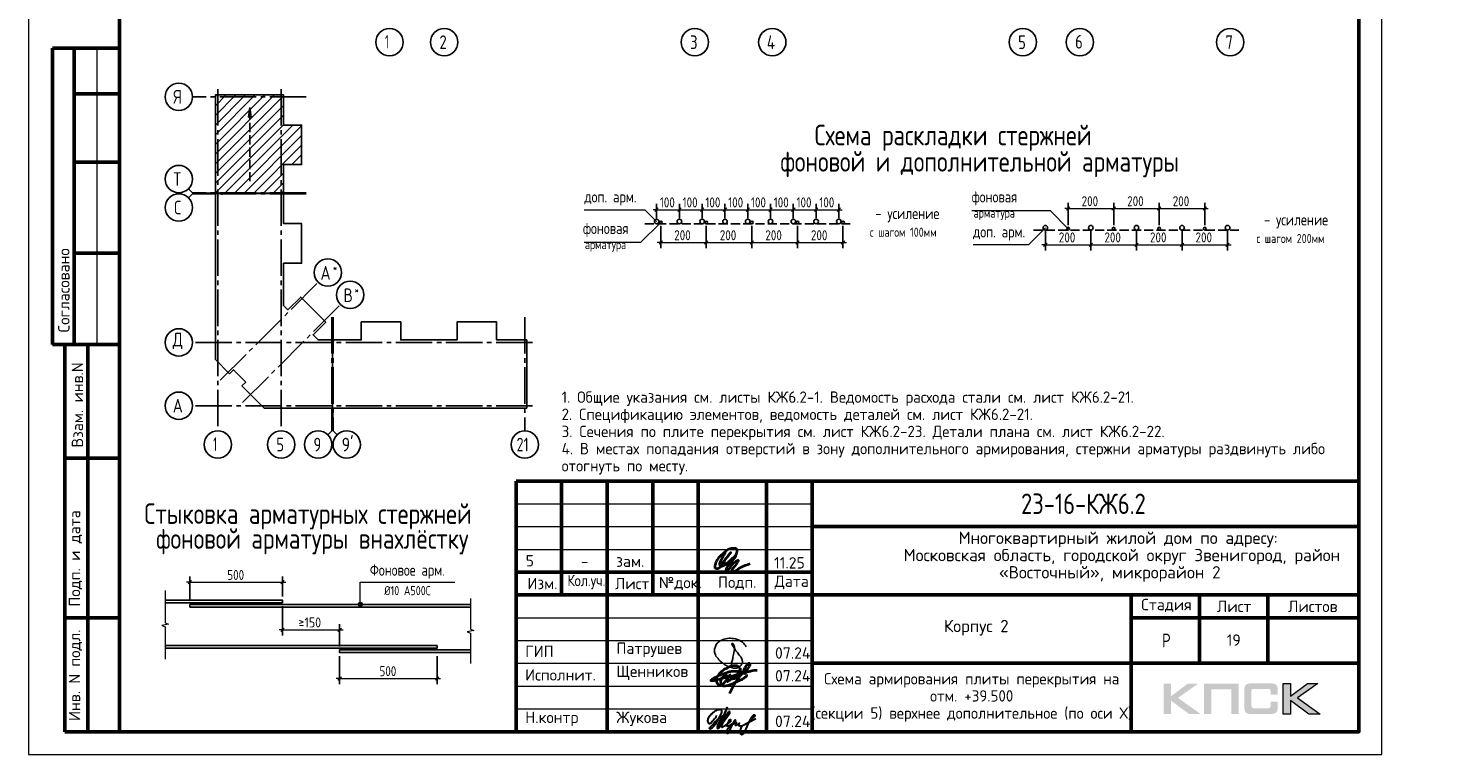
# Model space of a CAD drawing. Header units: millimetres. Extents: x 40580 to 1930067, y -240640 to 81020.
# Tile 327 of 656: x 989446 to 1020763, y -240450 to -224520. Entities that reach past the tile are written whole.
import ezdxf

# ---------------------------------------------------------------- set-up
doc = ezdxf.new("R2010")
doc.units = ezdxf.units.MM
for name, pattern in [('______2', [270, 200, -70]), ('______5', [1100, 800, -100, 100, -100]), ('CENTER', [2, 1.25, -0.25, 0.25, -0.25])]:
    doc.linetypes.add(name, pattern=pattern)
for name, color, linetype, lineweight in [('Standard', 7, 'Continuous', 25), ('ОСИ', 7, 'CENTER', 15), ('Основная', 7, 'Continuous', 40), ('Примечания', 7, 'Continuous', 13), ('Текст_ общее', 7, 'Continuous', 25)]:
    doc.layers.add(name, color=color, linetype=linetype, lineweight=lineweight)
doc.styles.add('GOST 2.304', font='isocpeur.ttf', dxfattribs={"width": 0.8})
doc.styles.add('ISOCPEUR', font='isocpeur.ttf')
doc.styles.get("Standard").update_dxf_attribs({"font": 'isocpeur.ttf'})

# ---------------------------------------------------------------- blocks, each defined once
blk = doc.blocks.new('яяя')
at = {"lineweight": 30}
for points in [[(345424, 110432), (345425, 110410), (345424, 110397), (345417, 110379), (345406, 110350), (345390, 110319), (345357, 110275), (345310, 110221), (345265, 110176), (345198, 110110), (345161, 110077), (345133, 110066), (345116, 110066), (345102, 110075), (345090, 110091), (345082, 110115), (345074, 110146), (345066, 110182), (345064, 110206), (345067, 110234), (345077, 110278), (345095, 110320), (345114, 110361), (345134, 110395), (345159, 110428), (345195, 110469), (345228, 110506), (345284, 110560), (345331, 110595), (345379, 110625), (345435, 110648), (345486, 110670), (345532, 110686), (345573, 110696), (345605, 110698), (345621, 110695), (345635, 110687), (345648, 110671), (345656, 110649), (345659, 110625), (345659, 110583), (345656, 110553), (345647, 110523), (345635, 110489), (345387, 110033), (345349, 109985), (345311, 109948), (345247, 109889), (345209, 109858), (345192, 109844), (345180, 109837), (345157, 109833), (345150, 109835), (345140, 109842), (345135, 109856), (345138, 109881), (345148, 109892), (345183, 109930), (345267, 110024), (345343, 110105), (345455, 110213), (345617, 110343), (345775, 110456), (345811, 110526), (345838, 110607), (345890, 110740), (345902, 110771), (345698, 110295), (345672, 110226), (345626, 110132), (345572, 110032), (345518, 109953), (345481, 109918), (345497, 110001), (345567, 110147), (345655, 110301), (345760, 110442)], [(345481, 109918), (345476, 109896), (345475, 109874), (345485, 109861), (345506, 109866), (345539, 109891), (345632, 109983), (345968, 110450), (346022, 110527), (346029, 110560), (346027, 110579), (346026, 110590), (346010, 110605), (345993, 110609), (345975, 110601), (345962, 110584), (345954, 110562), (345857, 110421), (345783, 110292), (345741, 110183), (345701, 110079), (345665, 109985), (345660, 109952), (345666, 109929), (345669, 109915), (345682, 109910), (345702, 109914), (345735, 109941), (345846, 110007), (346065, 110160), (346075, 110193), (346070, 110217), (346066, 110236), (346052, 110241), (346030, 110241), (346007, 110228), (345978, 110203), (345960, 110164), (345892, 110010), (345895, 109986), (345904, 109966), (345925, 109964), (345969, 109968), (346045, 110000), (346218, 110114), (346261, 110154), (346280, 110184), (346282, 110210), (346278, 110225), (346263, 110229), (346241, 110222), (346220, 110198), (346162, 110049), (345989, 109904), (345932, 109849), (345906, 109805), (345891, 109739), (345890, 109690), (345899, 109652), (345924, 109647), (345956, 109655), (345980, 109674), (346058, 109838), (346158, 110046), (346261, 110098), (346314, 110120), (346292, 110079), (346269, 110036), (346261, 110008), (346267, 109998), (346293, 109998), (346363, 110039), (346445, 110095), (346421, 110068), (346414, 110040), (346407, 110011), (346416, 109990), (346466, 109972), (346509, 109977), (346574, 109984), (347172, 110293)], [(346586, 109971), (346543, 109917), (346509, 109873), (346489, 109825), (346475, 109767), (346472, 109710), (346478, 109675), (346485, 109641), (346501, 109621), (346517, 109602), (346542, 109589), (346568, 109592), (346605, 109620), (346680, 109731), (346736, 109842), (346865, 110115), (346962, 110290), (346969, 110318), (346979, 110360), (347013, 110403), (347056, 110434), (347091, 110450), (347109, 110450), (347121, 110434), (347115, 110405), (347072, 110355), (347012, 110307), (346924, 110222)]]:
    blk.add_lwpolyline(points, dxfattribs=at)
blk = doc.blocks.new('Из_буфера32210')
at = {"color": 7, "lineweight": 25}
blk.add_lwpolyline([(357, 84), (386, 160), (399, 213), (405, 239), (412, 268), (420, 299), (427, 339), (434, 380), (437, 414), (438, 442), (436, 466), (430, 489), (425, 504), (417, 519), (409, 531), (405, 535), (403, 536), (400, 539), (394, 541), (387, 543), (383, 542), (379, 539), (377, 534), (377, 528), (379, 523), (438, 428), (470, 382), (484, 365), (504, 341), (528, 310), (551, 280), (562, 264), (575, 247), (582, 235), (589, 220), (599, 198), (606, 184), (610, 167), (611, 155), (612, 143), (611, 127), (609, 116), (603, 96), (596, 82), (588, 69), (579, 56), (563, 43), (551, 34), (539, 25), (524, 16), (511, 10), (494, 5), (481, 3), (456, 0), (432, 1), (415, 3), (396, 6), (375, 11), (355, 19), (336, 24), (310, 31), (293, 39), (269, 53), (243, 69), (223, 80), (202, 93), (180, 109), (152, 128), (126, 152), (98, 182), (77, 211), (52, 241), (32, 266), (20, 293), (8, 329), (3, 348), (1, 373), (0, 393), (1, 417), (6, 440), (13, 454), (20, 476), (26, 497), (38, 517), (47, 529), (60, 548), (75, 563), (95, 581), (115, 593), (135, 606), (161, 618), (187, 628), (213, 638), (251, 647), (282, 653), (319, 655), (353, 655), (384, 652), (418, 648), (460, 641), (503, 628), (544, 611), (579, 594), (611, 573), (639, 545), (666, 515), (679, 496), (694, 471)], dxfattribs=at)

msp = doc.modelspace()

# ---------------------------------------------------------------- hatches: boundary and pattern name
h = msp.add_hatch(color=256)
h.paths.add_polyline_path([(1015119.1, -238892.7), (1014891.6, -238892.7), (1014519.6, -239172.7), (1014519.6, -238892.7), (1014361.9, -238892.7), (1014361.9, -239564.8), (1014519.6, -239564.8), (1014519.6, -239269.5), (1014922, -239564.8), (1015173.7, -239564.8), (1014673.1, -239209.4)])
h.paths.add_polyline_path([(1015401.9, -239019.2), (1015847.2, -239019.2), (1015847.2, -239564.8), (1016003.5, -239564.8), (1016003.5, -238892.7), (1015836.8, -238892.7), (1015245.6, -238892.7), (1015245.6, -239051.7), (1015245.6, -239564.8), (1015401.9, -239564.8)])
h.paths.add_polyline_path([(1017141.6, -238889.2), (1016984, -238889.2), (1016984, -239562), (1017141.6, -239562), (1017141.6, -239266.1), (1017544.1, -239562), (1017795.8, -239562), (1017295.1, -239205.9), (1017741.1, -238889.2), (1017514.3, -238889.2), (1017141.6, -239169.3)])
msp.add_hatch(color=256).paths.add_polyline_path([(1016852.6, -238963.9), (1016850.5, -238956.3), (1016847.8, -238950.1), (1016844.3, -238943.9), (1016840.8, -238937.6), (1016837.4, -238932.8), (1016833.2, -238928), (1016829.1, -238923.1), (1016824.9, -238919), (1016819.4, -238915.5), (1016813.9, -238911.4), (1016807.7, -238907.9), (1016800.7, -238905.1), (1016793.8, -238902.4), (1016786.2, -238899.6), (1016778.6, -238897.5), (1016760.6, -238894.1), (1016741.3, -238891.3), (1016719.8, -238889.9), (1016696.3, -238889.2), (1016295.3, -238889.2), (1016271.8, -238889.9), (1016251, -238891.3), (1016231, -238894.1), (1016213.7, -238897.5), (1016205.4, -238900.3), (1016197.8, -238902.4), (1016190.9, -238905.1), (1016184.6, -238908.6), (1016178.4, -238911.4), (1016172.2, -238915.5), (1016167.4, -238919), (1016162.5, -238923.1), (1016158.4, -238928), (1016154.9, -238932.8), (1016150.8, -238937.6), (1016147.3, -238943.9), (1016144.5, -238950.1), (1016141.8, -238957), (1016139, -238963.9), (1016136.9, -238971.5), (1016133.5, -238988.1), (1016130.7, -239006.1), (1016128.6, -239026.1), (1016128.6, -239048.3), (1016128.6, -239402.3), (1016128.6, -239424.4), (1016130.7, -239444.5), (1016133.5, -239463.2), (1016136.9, -239479.8), (1016139, -239487.4), (1016141.8, -239494.3), (1016144.5, -239501.2), (1016147.3, -239507.4), (1016150.8, -239512.9), (1016154.9, -239518.5), (1016158.4, -239523.3), (1016162.5, -239528.2), (1016167.4, -239532.3), (1016172.9, -239535.8), (1016178.4, -239539.2), (1016184.6, -239542.7), (1016190.9, -239546.1), (1016198.5, -239548.2), (1016205.4, -239551), (1016213.7, -239553), (1016231, -239557.2), (1016251, -239559.3), (1016272.5, -239561.3), (1016295.3, -239562), (1016696.3, -239562), (1016719.8, -239561.3), (1016741.3, -239560), (1016760.6, -239557.2), (1016777.9, -239553.7), (1016786.2, -239551), (1016793.8, -239548.9), (1016800.7, -239546.1), (1016807.7, -239542.7), (1016813.9, -239539.9), (1016819.4, -239535.8), (1016824.9, -239532.3), (1016829.1, -239528.2), (1016833.2, -239524), (1016837.4, -239518.5), (1016840.8, -239513.6), (1016844.3, -239507.4), (1016847.8, -239501.2), (1016850.5, -239495), (1016852.6, -239487.4), (1016855.4, -239479.8), (1016858.8, -239463.2), (1016861.6, -239445.2), (1016863, -239424.4), (1016863.7, -239402.3), (1016863.7, -239291), (1016706.7, -239291), (1016706.7, -239381.6), (1016706.7, -239387.8), (1016706, -239394), (1016704.6, -239399.5), (1016703.2, -239405.1), (1016701.2, -239409.9), (1016699.1, -239414.1), (1016696.3, -239418.2), (1016692.9, -239421.7), (1016689.4, -239425.1), (1016685.3, -239427.9), (1016680.4, -239430), (1016675.6, -239432), (1016670.7, -239433.4), (1016664.5, -239434.1), (1016658.3, -239434.8), (1016652.1, -239435.5), (1016328.5, -239435.5), (1016322.9, -239434.8), (1016318.1, -239434.1), (1016313.9, -239432), (1016309.8, -239430), (1016305.6, -239427.2), (1016302.2, -239424.4), (1016298.7, -239421), (1016296, -239416.8), (1016293.2, -239412.7), (1016291.1, -239408.5), (1016289.1, -239403.7), (1016287.7, -239398.9), (1016285.6, -239389.2), (1016284.9, -239379.5), (1016284.9, -239056.6), (1016284.9, -239051), (1016285.6, -239045.5), (1016287, -239040.7), (1016288.4, -239035.8), (1016289.7, -239031.7), (1016291.8, -239028.2), (1016294.6, -239024.8), (1016297.3, -239021.3), (1016300.8, -239018.5), (1016304.3, -239015.8), (1016308.4, -239013.7), (1016312.6, -239012.3), (1016317.4, -239010.9), (1016322.2, -239010.2), (1016327.8, -239009.6), (1016333.3, -239009.6), (1016652.1, -239009.6), (1016658.3, -239009.6), (1016664.5, -239010.2), (1016670.1, -239011.6), (1016674.9, -239013), (1016679.7, -239015.1), (1016684.6, -239017.2), (1016688.7, -239020.6), (1016692.2, -239023.4), (1016695.6, -239027.5), (1016698.4, -239031.7), (1016701.2, -239035.8), (1016703.2, -239040.7), (1016704.6, -239045.5), (1016706, -239051), (1016706.7, -239057.3), (1016706.7, -239063.5), (1016706.7, -239137.5), (1016863.7, -239137.5), (1016863.7, -239048.3), (1016863, -239026.1), (1016861.6, -239006.1), (1016858.8, -238988.1), (1016854.7, -238971.5)])
at = {"layer": 'Примечания', "linetype": 'Continuous', "lineweight": -3, "transparency": 33554687}
msp.add_hatch(color=7, dxfattribs=at).paths.add_polyline_path([(994335.3, -226462), (994305.3, -226252), (994275.3, -226462)])
at = {"layer": 'Примечания', "linetype": 'Continuous', "lineweight": 13, "transparency": 33554687}
for points in [[(996681.3, -237155.7), (996771.3, -237155.7), (996765, -237133.2)], [(996681.3, -237155.7), (996765, -237133.2), (996687.6, -237133.2)], [(996687.6, -237178.2), (996771.3, -237155.7), (996681.3, -237155.7)], [(996687.6, -237133.2), (996765, -237133.2), (996748.8, -237117)], [(996687.6, -237133.2), (996748.8, -237117), (996703.8, -237117)], [(996687.6, -237178.2), (996765, -237178.2), (996771.3, -237155.7)], [(996703.8, -237194.4), (996765, -237178.2), (996687.6, -237178.2)], [(996703.8, -237117), (996748.8, -237117), (996726.3, -237110.7)], [(996703.8, -237194.4), (996748.8, -237194.4), (996765, -237178.2)], [(996748.8, -237194.4), (996703.8, -237194.4), (996726.3, -237200.7)]]:
    msp.add_hatch(color=7, dxfattribs=at).paths.add_polyline_path(points)

# ---------------------------------------------------------------- linework, layer by layer
at = {"lineweight": 0}
msp.add_lwpolyline([(1016984, -239562), (1016984, -238889.2), (1017141.6, -238889.2), (1017141.6, -239169.3), (1017514.3, -238889.2), (1017741.1, -238889.2), (1017295.1, -239205.9), (1017795.8, -239562), (1017544.1, -239562), (1017141.6, -239266.1), (1017141.6, -239562), (1016984, -239562)], close=True, dxfattribs=at)
at = {"layer": 'Standard', "color": 7, "linetype": 'Continuous', "lineweight": 50, "transparency": 33554687}
for p, q in [((991446.1, -224949.6), (989973, -224949.6)), ((989973, -224949.6), (989973, -231449.6)), ((989973, -224949.6), (989973, -231449.6)), ((990446.1, -224949.6), (990446.1, -231449.6)), ((991446.1, -225949.6), (990446.1, -225949.6)), ((991446.1, -227449.6), (990446.1, -227449.6)), ((991446.1, -229449.6), (990446.1, -229449.6)), ((989973, -231449.6), (991446.1, -231449.6)), ((990246.1, -239949.6), (990246.1, -231449.6)), ((990246.1, -239949.6), (990246.1, -231449.6)), ((990746.1, -239949.6), (990746.1, -231449.6)), ((990246.1, -233949.6), (991446.1, -233949.6)), ((1000146.1, -239949.7), (1000146.1, -234449.7)), ((1000146.1, -234449.7), (1018646.1, -234449.7)), ((1001146.1, -236949.7), (1001146.1, -234449.7)), ((1002146.1, -239949.7), (1002146.1, -234449.7)), ((1003146.1, -236949.7), (1003146.1, -234449.7)), ((1004146.1, -239949.7), (1004146.1, -234449.7)), ((1005646.1, -239949.7), (1005646.1, -234449.7)), ((1006646.1, -239949.7), (1006646.1, -234449.7)), ((1006646.1, -235449.7), (1018646.1, -235449.7)), ((1000146.1, -236449.7), (1006646.1, -236449.7)), ((1000146.1, -236449.7), (1006646.1, -236449.7)), ((1000146.1, -236949.7), (1006646.1, -236949.7)), ((1000146.1, -236949.7), (1006646.1, -236949.7)), ((1006646.1, -236949.7), (1018646.1, -236949.7)), ((1013646.1, -238449.7), (1013646.1, -236949.7)), ((1015146.1, -238449.7), (1015146.1, -236949.7)), ((1016646.1, -238449.7), (1016646.1, -236949.7)), ((990246.1, -237449.6), (991446.1, -237449.6)), ((1013646.1, -237449.7), (1018646.1, -237449.7)), ((1006646.1, -238449.7), (1018646.1, -238449.7)), ((1013646.1, -239949.7), (1013646.1, -238449.7)), ((1013646.1, -239949.7), (1013646.1, -238449.7)), ((991446.1, -239949.6), (990246.1, -239949.6))]:
    msp.add_line(p, q, dxfattribs=at)
at = {"layer": 'Standard', "color": 7, "linetype": 'Continuous', "lineweight": 13, "transparency": 33554687}
for p, q in [((990946.1, -224949.6), (990946.1, -231449.6)), ((993046.1, -228122.6), (992958.3, -228034.8)), ((993046.1, -228147.6), (992958.3, -228235.5)), ((993046.1, -228122.6), (993546.1, -228122.6)), ((993046.1, -228147.6), (993546.1, -228147.6)), ((996104.1, -233349.6), (996104.1, -232849.6)), ((996129.1, -233349.6), (996129.1, -232849.6)), ((996104.1, -233349.6), (996016.3, -233437.5)), ((996129.1, -233349.6), (996217, -233437.5)), ((1000146.1, -234949.7), (1006646.1, -234949.7)), ((1000146.1, -235449.7), (1006646.1, -235449.7)), ((1000146.1, -235949.7), (1006646.1, -235949.7)), ((1000146.1, -237449.7), (1006646.1, -237449.7)), ((1000146.1, -237949.7), (1006646.1, -237949.7)), ((1000146.1, -237949.7), (1006646.1, -237949.7)), ((1000146.1, -238449.7), (1006646.1, -238449.7)), ((1000146.1, -238449.7), (1006646.1, -238449.7)), ((1000146.1, -238949.7), (1006646.1, -238949.7)), ((1000146.1, -239449.7), (1006646.1, -239449.7))]:
    msp.add_line(p, q, dxfattribs=at)
at = {"layer": 'Standard', "color": 7, "linetype": 'Continuous', "lineweight": -3, "transparency": 33554687}
for p, q in [((993546.1, -227277.2), (994847.7, -225975.7)), ((993546.1, -226852.9), (994423.4, -225975.7)), ((993546.1, -226428.7), (993999.2, -225975.7)), ((993546.1, -226004.4), (993574.9, -225975.7)), ((993546.1, -227065.1), (994635.6, -225975.7)), ((993546.1, -226640.8), (994211.3, -225975.7)), ((993546.1, -226216.5), (993787, -225975.7)), ((993546.1, -227489.3), (995042.1, -225993.3)), ((993546.1, -227701.5), (995042.1, -226205.5)), ((993546.1, -227913.6), (995042.1, -226417.6)), ((993546.1, -228125.7), (995042.1, -226629.7)), ((993751.4, -228132.6), (995247.4, -226636.6)), ((993963.5, -228132.6), (995439.1, -226657)), ((994175.6, -228132.6), (995439.1, -226869.1)), ((994387.8, -228132.6), (995439.1, -227081.3)), ((995227.9, -227504.6), (995439.1, -227293.4)), ((994599.9, -228132.6), (995042.1, -227690.4)), ((994812, -228132.6), (995042.1, -227902.5)), ((995024.2, -228132.6), (995042.1, -228114.7))]:
    msp.add_line(p, q, dxfattribs=at)
at = {"layer": 'Standard', "color": 7, "linetype": 'Continuous', "lineweight": 25, "transparency": 33554687}
for p, q in [((1018646.1, -239949.7), (1018646.1, -234449.7)), ((1000146.1, -239949.7), (1018646.1, -239949.7)), ((1000146.1, -239949.7), (1018646.1, -239949.7)), ((1000146.1, -239949.7), (1018646.1, -239949.7))]:
    msp.add_line(p, q, dxfattribs=at)
at = {"layer": 'Standard', "color": 7, "linetype": 'Continuous', "lineweight": 13, "transparency": 33554687}
msp.add_lwpolyline([(989446.1, -240449.6), (1019146.1, -240449.6), (1019146.1, -198449.6), (989446.1, -198449.6), (989446.1, -240449.6)], close=True, dxfattribs=at)
at = {"layer": 'Standard', "color": 7, "linetype": 'Continuous', "lineweight": 50, "transparency": 33554687}
msp.add_lwpolyline([(991446.1, -198949.6), (1018646.1, -198949.6), (1018646.1, -239949.6), (991446.1, -239949.6), (991446.1, -198949.6)], close=True, dxfattribs=at)
at = {"layer": 'Standard', "color": 7, "linetype": 'Continuous', "lineweight": 25, "transparency": 33554687}
for points in [[(993546.1, -228132.6), (993546.1, -225975.7), (995042.1, -225975.7), (995042.1, -226636.6), (995439.1, -226636.6), (995439.1, -227504.6), (995042.1, -227504.6), (995042.1, -228132.6), (995024.1, -228132.6), (995024.1, -228112.6), (995009.1, -228112.6), (995009.1, -228132.6), (993546.1, -228132.6)], [(993546.1, -231592.6), (993546.1, -228137.6), (993684.1, -228137.6), (993684.1, -228157.6), (993699.1, -228157.6), (993699.1, -228137.6), (995042.1, -228137.6), (995042.1, -228800.6), (995439.1, -228800.6), (995439.1, -229668.6), (995042.1, -229668.6), (995042.1, -230594.3), (995140, -230692.2), (995420.9, -230411.3), (995970.3, -230960.7), (995689.4, -231241.6), (995801.4, -231353.6), (996114.1, -231353.6), (996114.1, -232849.6), (994616.1, -232849.6), (994128.1, -232361.7), (994213, -232276.8), (993945, -232008.8), (993860.2, -232093.7), (993546.1, -231779.7), (993546.1, -231592.6)], [(996119.1, -232849.6), (996119.1, -231386.6), (996139.1, -231386.6), (996139.1, -231371.6), (996119.1, -231371.6), (996119.1, -231353.6), (996747.1, -231353.6), (996747.1, -230956.6), (997615.1, -230956.6), (997615.1, -231353.6), (998233.1, -231353.6), (998851.1, -231353.6), (998851.1, -230956.6), (999719.1, -230956.6), (999719.1, -231353.6), (1000380.1, -231353.6), (1000380.1, -232849.6), (998233.1, -232849.6), (996119.1, -232849.6)]]:
    msp.add_lwpolyline(points, dxfattribs=at)
at = {"layer": 'ОСИ', "color": 8, "linetype": '______5', "lineweight": -3, "transparency": 33554687}
for p, q in [((995542.1, -226018.6), (993046.1, -226018.6)), ((993599.1, -225848.3), (993599.1, -233349.6)), ((994989.1, -225848.3), (994989.1, -233349.6)), ((995542.1, -228122.6), (993046.1, -228122.6)), ((995542.1, -228147.6), (993046.1, -228147.6)), ((993654.4, -232237.2), (995804.1, -230087.5)), ((994144.4, -232727.2), (996294.1, -230577.5)), ((996104.1, -230853.6), (996104.1, -233349.6)), ((996129.1, -230853.6), (996129.1, -233349.6)), ((1000337.1, -230853.6), (1000337.1, -233349.6)), ((1000507.4, -231406.6), (993046.1, -231406.6)), ((1000507.4, -231406.6), (993046.1, -231406.6)), ((1000507.4, -232796.6), (993046.1, -232796.6))]:
    msp.add_line(p, q, dxfattribs=at)
at = {"layer": 'ОСИ', "color": 7, "linetype": 'Continuous', "lineweight": -3, "transparency": 33554687}
for centre in [(997370.1, -224819.7), (998570.1, -224819.7), (1004070.1, -224819.7), (1005770.1, -224819.7), (1011270.1, -224819.7), (1012520.1, -224819.7), (1015820.1, -224819.7), (992746.1, -226018.6), (992746.1, -227822.6), (992746.1, -228447.6), (996016.2, -229875.3), (996506.3, -230365.4), (992746.1, -231406.6), (992746.1, -231406.6), (992746.1, -232796.6), (993599.1, -233649.6), (994989.1, -233649.6), (995804.1, -233649.6), (996429.1, -233649.6), (1000337.1, -233649.6)]:
    msp.add_circle(centre, 300, dxfattribs=at)
at = {"layer": 'Основная', "color": 7, "ltscale": 100}
msp.add_spline([(1004738.9, -236012.2), (1004669.6, -236138.5), (1004612.5, -236260.4), (1004612.5, -236288.4), (1004647.2, -236270.5), (1004744.5, -236165.4), (1004856.4, -236017.7), (1004775.8, -236121.8), (1004713.2, -236216.8), (1004721, -236278.3), (1004780.3, -236272.7), (1004858.6, -236206.8), (1004950.3, -236098.3), (1005001.7, -235994.3), (1004995, -235946.2), (1004910.7, -235929.9), (1004836.2, -235940.6), (1004706.5, -236025.6), (1004589.1, -236135.2), (1004532, -236232.5), (1004510.8, -236305.2), (1004511.9, -236352.1), (1004552.1, -236370), (1004620.4, -236346.6), (1004808.3, -236221.3), (1004962.6, -236093.8), (1004806.9, -236304.7), (1004751.3, -236402), (1004751.2, -236420.4), (1004784.8, -236403.6), (1004878.7, -236306.3), (1005004, -236191.1), (1005023, -236186.6), (1005005.1, -236229.1), (1004928.1, -236341), (1004881, -236428.2), (1004887.7, -236447.2), (1004923.5, -236438.3), (1005086.7, -236338.7), (1005281.3, -236260.4)], degree=3, dxfattribs=at)
at = {"layer": 'Основная'}
for points in [[(1004839.4, -239108.4), (1004957.9, -238877.1), (1005108.2, -238665.3), (1005199.7, -238506.7), (1005223.8, -238473.4), (1005245.3, -238451.3), (1005257.1, -238449), (1005264, -238448.2), (1005269.3, -238449.5), (1005273.2, -238452.3), (1005275.4, -238456.6), (1005276.2, -238459.7), (1005278.3, -238466.6), (1005277.8, -238470.1), (1005277.7, -238477.5), (1005276.2, -238481.4), (1005275, -238492.9), (1005262.6, -238519), (1005233.2, -238562.3), (1005184.9, -238614.6), (1005126.3, -238656.5), (1005091.4, -238677.3), (1005072.3, -238681.3), (1004897.4, -238729.7), (1004703.6, -238774.4), (1004568.4, -238813.2), (1004487.7, -238833), (1004443.6, -238835), (1004423.1, -238824.5), (1004434.4, -238815.1), (1004444.8, -238801.5), (1004462.2, -238790.1), (1004525.4, -238752.3), (1004614.6, -238709.2), (1004704.5, -238670), (1004790.7, -238642.6), (1004874.6, -238624.9), (1004978.3, -238621.2), (1005026, -238618.5)], [(1005200.8, -238696), (1005198.3, -238735.9), (1005180, -238750.9), (1005148.4, -238776.7), (1005069.4, -238822.4), (1004989.6, -238854.1), (1004916.4, -238889.8), (1004759, -238946), (1004665.8, -238947.1), (1004622, -238936), (1004593.8, -238918.2), (1004576.6, -238907.1), (1004560.5, -238878.3), (1004551.1, -238849.5), (1004556, -238796.2), (1004562.1, -238756.3), (1004588.2, -238706.4), (1004619.1, -238666.7), (1004668.6, -238619.3), (1004711.9, -238582.7), (1004771.8, -238552.8), (1004834.4, -238522.3), (1004898.2, -238500.1), (1004937.2, -238494.6), (1004985.3, -238498.5), (1005006.9, -238510.7), (1005031, -238528.8), (1005044.6, -238545.6), (1005061.8, -238568.3), (1005062.9, -238598.8), (1005061.2, -238614.9), (1005056.8, -238635.2), (1005050.1, -238651), (1005039, -238660.9), (1005026.3, -238660.9), (1005015.8, -238654.3), (1005016.9, -238629.9), (1005027.4, -238617.7), (1005076.6, -238634), (1005099.6, -238645.5), (1005151.4, -238664), (1005166.7, -238671.4), (1005176.9, -238678.1)], [(1005104.4, -238671.5), (1005164.2, -238653.3), (1005235.5, -238631.3), (1005273.6, -238623.3), (1005343, -238604.7), (1005399, -238598.2), (1005439.6, -238598.9)], [(1004773.4, -238816.1), (1004772.3, -238734.3), (1004763, -238711.7), (1004741.6, -238703.2), (1004724.6, -238714), (1004706.9, -238729.1), (1004683.9, -238755.4), (1004661.4, -238779), (1004644.7, -238804.9), (1004641, -238826.3), (1004634.4, -238863.7), (1004637.7, -238878.1), (1004651.8, -238900.7), (1004673.2, -238903.2), (1004701.7, -238889.9), (1004725.7, -238859.6), (1004743.8, -238842.2), (1004767.5, -238823), (1004804.8, -238754.6), (1004825.5, -238721.4), (1004843.3, -238699.9), (1004776.4, -238808.2), (1004778.2, -238829.7), (1004782.6, -238848.5), (1004803.7, -238837.1), (1004828.5, -238824.5), (1004860.6, -238794.9), (1004863.6, -238789.7), (1004872.5, -238760.9), (1004877.7, -238746.1), (1004879.5, -238740.2), (1004875.8, -238776.4), (1004878.8, -238789.4), (1004895, -238788.6), (1004917.2, -238782), (1004936.8, -238749.1), (1004938.6, -238730.2), (1004929, -238780.9), (1004938.6, -238781.2), (1004971.2, -238769), (1004996, -238751.7), (1004998.9, -238718), (1005000.8, -238703.6), (1005003.7, -238734.3), (1005022.2, -238735.4), (1005039.6, -238733.2), (1005052.5, -238698.8), (1005055.1, -238690.7), (1005054.7, -238698.4), (1005049.9, -238723.9), (1005066.2, -238728.4)]]:
    msp.add_spline(points, degree=3, dxfattribs=at)
at = {"layer": 'Примечания', "color": 7, "linetype": 'Continuous', "lineweight": -3, "transparency": 33554687}
for p, q in [((994305.3, -226252), (994275.3, -226462)), ((994305.3, -226252), (994305.3, -226252)), ((994305.3, -226252), (994305.3, -226252)), ((994305.3, -226252), (994305.3, -226252)), ((994335.3, -226462), (994305.3, -226252)), ((994275.3, -226462), (994335.3, -226462)), ((994305.3, -226462), (994305.3, -226477))]:
    msp.add_line(p, q, dxfattribs=at)
at = {"layer": 'Примечания', "color": 7, "linetype": '______2', "lineweight": -3, "transparency": 33554687}
msp.add_line((994305.3, -227872), (994305.3, -226252), dxfattribs=at)
at = {"layer": 'Примечания', "color": 7, "linetype": 'Continuous', "lineweight": 13, "transparency": 33554687}
for p, q in [((1003230.9, -228495), (1003155.9, -228495)), ((1003230.9, -228495), (1003730.9, -228495)), ((1003730.9, -228495), (1004230.9, -228495)), ((1004230.9, -228495), (1004730.9, -228495)), ((1004730.9, -228495), (1005230.9, -228495)), ((1005230.9, -228495), (1005730.9, -228495)), ((1005730.9, -228495), (1006230.9, -228495)), ((1006230.9, -228495), (1006730.9, -228495)), ((1006730.9, -228495), (1007230.9, -228495)), ((1007230.9, -228495), (1007305.9, -228495)), ((1012262.2, -228469), (1012187.2, -228469)), ((1012262.2, -228469), (1013262.2, -228469)), ((1013262.2, -228469), (1014262.2, -228469)), ((1014262.2, -228469), (1015262.2, -228469)), ((1015262.2, -228469), (1015337.1, -228469)), ((1003320.9, -229215.6), (1003245.9, -229215.6)), ((1003320.9, -229215.6), (1004320.9, -229215.6)), ((1004320.9, -229215.6), (1005320.9, -229215.6)), ((1005320.9, -229215.6), (1006320.9, -229215.6)), ((1006320.9, -229215.6), (1007320.9, -229215.6)), ((1007320.9, -229215.6), (1007395.9, -229215.6)), ((1011762.2, -229263.5), (1011687.2, -229263.5)), ((1011762.2, -229263.5), (1012762.2, -229263.5)), ((1012762.2, -229263.5), (1013762.2, -229263.5)), ((1013762.2, -229263.5), (1014762.2, -229263.5)), ((1014762.2, -229263.5), (1015762.2, -229263.5)), ((1015762.2, -229263.5), (1015837.1, -229263.5)), ((992988.8, -236670.1), (992913.8, -236670.1)), ((992988.8, -236670.1), (995018.8, -236670.1)), ((995018.8, -236670.1), (995093.8, -236670.1)), ((992446.2, -236848.2), (992446.2, -237559.1)), ((999146.2, -237028.2), (999146.2, -237699.1)), ((996681.3, -237155.7), (996681.3, -237155.7)), ((996726.3, -237110.7), (996726.3, -237110.7)), ((996726.3, -237200.7), (996726.3, -237200.7)), ((996771.3, -237155.7), (996771.3, -237155.7)), ((992521.2, -237589.3), (992371.1, -237619.6)), ((992371.1, -237619.6), (992446.2, -237649.8)), ((992446.2, -237559.1), (992521.2, -237589.3)), ((992446.2, -237649.8), (992446.2, -238360.7)), ((995018.8, -237712.9), (994943.8, -237712.9)), ((995018.8, -237712.9), (996273.8, -237712.9)), ((996273.8, -237712.9), (996348.8, -237712.9)), ((999221.2, -237727.7), (999071.1, -237756.2)), ((999071.1, -237756.2), (999146.2, -237784.8)), ((999146.2, -237699.1), (999221.2, -237727.7)), ((999146.2, -237784.8), (999146.2, -238455.7)), ((992446.2, -238360.7), (992446.2, -238360.7)), ((999146.2, -238455.7), (999146.2, -238455.7)), ((996273.8, -238781.9), (996198.8, -238781.9)), ((996273.8, -238781.9), (998413.8, -238781.9)), ((998413.8, -238781.9), (998488.8, -238781.9))]:
    msp.add_line(p, q, dxfattribs=at)
at = {"layer": 'Примечания', "color": 7, "linetype": 'Continuous', "lineweight": 25, "transparency": 33554687}
for p, q in [((1003193.4, -228532.5), (1003268.4, -228457.5)), ((1003693.4, -228532.5), (1003768.4, -228457.5)), ((1004193.4, -228532.5), (1004268.4, -228457.5)), ((1004693.4, -228532.5), (1004768.4, -228457.5)), ((1005193.4, -228532.5), (1005268.4, -228457.5)), ((1005693.4, -228532.5), (1005768.4, -228457.5)), ((1006193.4, -228532.5), (1006268.4, -228457.5)), ((1006693.4, -228532.5), (1006768.4, -228457.5)), ((1007193.4, -228532.5), (1007268.4, -228457.5)), ((1012224.7, -228506.5), (1012299.6, -228431.5)), ((1013224.7, -228506.5), (1013299.6, -228431.5)), ((1014224.7, -228506.5), (1014299.6, -228431.5)), ((1015224.7, -228506.5), (1015299.6, -228431.5)), ((1003283.4, -229253.1), (1003358.4, -229178.1)), ((1004283.4, -229253.1), (1004358.4, -229178.1)), ((1005283.4, -229253.1), (1005358.4, -229178.1)), ((1006283.4, -229253.1), (1006358.4, -229178.1)), ((1007283.4, -229253.1), (1007358.4, -229178.1)), ((1011724.7, -229301), (1011799.6, -229226)), ((1012724.7, -229301), (1012799.6, -229226)), ((1013724.7, -229301), (1013799.6, -229226)), ((1014724.7, -229301), (1014799.6, -229226)), ((1015724.7, -229301), (1015799.6, -229226)), ((992951.3, -236707.6), (993026.3, -236632.6)), ((994981.3, -236707.6), (995056.3, -236632.6)), ((994981.3, -237750.4), (995056.3, -237675.4)), ((996236.3, -237750.4), (996311.3, -237675.4)), ((996236.3, -238819.4), (996311.3, -238744.4)), ((998376.3, -238819.4), (998451.3, -238744.4))]:
    msp.add_line(p, q, dxfattribs=at)
at = {"layer": 'Примечания', "color": 253, "linetype": 'Continuous', "lineweight": -3, "true_color": 0xa0a0a0, "transparency": 33554687}
for p, q in [((1003230.9, -228495), (1003230.9, -228370)), ((1003230.9, -228495), (1003230.9, -228620)), ((1003230.9, -228495), (1003230.9, -228678.1)), ((1003730.9, -228495), (1003730.9, -228370)), ((1003730.9, -228495), (1003730.9, -228620)), ((1003730.9, -228495), (1003730.9, -228678.1)), ((1004230.9, -228495), (1004230.9, -228370)), ((1004230.9, -228495), (1004230.9, -228620)), ((1004230.9, -228495), (1004230.9, -228678.1)), ((1004730.9, -228495), (1004730.9, -228370)), ((1004730.9, -228495), (1004730.9, -228620)), ((1004730.9, -228495), (1004730.9, -228678.1)), ((1005230.9, -228495), (1005230.9, -228370)), ((1005230.9, -228495), (1005230.9, -228620)), ((1005230.9, -228495), (1005230.9, -228678.1)), ((1005730.9, -228495), (1005730.9, -228370)), ((1005730.9, -228495), (1005730.9, -228620)), ((1005730.9, -228495), (1005730.9, -228678.1)), ((1006230.9, -228495), (1006230.9, -228370)), ((1006230.9, -228495), (1006230.9, -228620)), ((1006230.9, -228495), (1006230.9, -228678.1)), ((1006730.9, -228495), (1006730.9, -228370)), ((1006730.9, -228495), (1006730.9, -228620)), ((1006730.9, -228495), (1006730.9, -228678.1)), ((1007230.9, -228495), (1007230.9, -228370)), ((1007230.9, -228495), (1007230.9, -228620)), ((1007230.9, -228495), (1007230.9, -228678.1)), ((1012262.2, -228469), (1012262.2, -228344)), ((1012262.2, -228349.6), (1012262.2, -228811.5)), ((1012262.2, -228469), (1012262.2, -228594)), ((1012262.2, -228469), (1012262.2, -228836.5)), ((1013262.2, -228469), (1013262.2, -228344)), ((1013262.2, -228349.6), (1013262.2, -228811.5)), ((1013262.2, -228469), (1013262.2, -228594)), ((1013262.2, -228469), (1013262.2, -228836.5)), ((1014262.2, -228469), (1014262.2, -228344)), ((1014262.2, -228349.6), (1014262.2, -228811.5)), ((1014262.2, -228469), (1014262.2, -228594)), ((1014262.2, -228469), (1014262.2, -228836.5)), ((1015262.2, -228469), (1015262.2, -228344)), ((1015262.2, -228349.6), (1015262.2, -228811.5)), ((1015262.2, -228469), (1015262.2, -228594)), ((1015262.2, -228469), (1015262.2, -228836.5)), ((1003320.9, -229215.6), (1003320.9, -228848.1)), ((1007320.9, -229215.6), (1007320.9, -228848.1)), ((1003320.9, -229215.6), (1003320.9, -229090.6)), ((1003320.9, -229215.6), (1003320.9, -229340.6)), ((1004320.9, -229215.6), (1004320.9, -229090.6)), ((1004320.9, -229215.6), (1004320.9, -229340.6)), ((1005320.9, -229215.6), (1005320.9, -229090.6)), ((1005320.9, -229215.6), (1005320.9, -229340.6)), ((1006320.9, -229215.6), (1006320.9, -229090.6)), ((1006320.9, -229215.6), (1006320.9, -229340.6)), ((1007320.9, -229215.6), (1007320.9, -229090.6)), ((1007320.9, -229215.6), (1007320.9, -229340.6)), ((1011762.2, -229263.5), (1011762.2, -228966.5)), ((1011762.2, -229263.5), (1011762.2, -229138.5)), ((1012762.2, -229263.5), (1012762.2, -229138.5)), ((1013762.2, -229263.5), (1013762.2, -229138.5)), ((1014762.2, -229263.5), (1014762.2, -229138.5)), ((1015762.2, -229263.5), (1015762.2, -228966.5)), ((1015762.2, -229263.5), (1015762.2, -229138.5)), ((1011762.2, -229263.5), (1011762.2, -229388.5)), ((1012762.2, -229263.5), (1012762.2, -229388.5)), ((1013762.2, -229263.5), (1013762.2, -229388.5)), ((1014762.2, -229263.5), (1014762.2, -229388.5)), ((1015762.2, -229263.5), (1015762.2, -229388.5)), ((992988.8, -236670.1), (992988.8, -236545.1)), ((992988.8, -236670.1), (992988.8, -236795.1)), ((992988.8, -236670.1), (992988.8, -237080.7)), ((995018.8, -236670.1), (995018.8, -236545.1)), ((995018.8, -236670.1), (995018.8, -236795.1)), ((995018.8, -236670.1), (995018.8, -236985.7)), ((995018.8, -237712.9), (995018.8, -237195.7)), ((995018.8, -237712.9), (995018.8, -237587.9)), ((996273.8, -237712.9), (996273.8, -237587.9)), ((995018.8, -237712.9), (995018.8, -237837.9)), ((996273.8, -237712.9), (996273.8, -237837.9)), ((996273.8, -237712.9), (996273.8, -238080.7)), ((996273.8, -238781.9), (996273.8, -238290.7)), ((998413.8, -238781.9), (998413.8, -238290.7)), ((996273.8, -238781.9), (996273.8, -238656.9)), ((996273.8, -238781.9), (996273.8, -238906.9)), ((998413.8, -238781.9), (998413.8, -238656.9)), ((998413.8, -238781.9), (998413.8, -238906.9))]:
    msp.add_line(p, q, dxfattribs=at)
at = {"layer": 'Примечания', "color": 8, "linetype": '______2', "lineweight": -3, "true_color": 0x737373, "transparency": 33554687}
for p, q in [((1002970.9, -228803.1), (1007480.9, -228803.1)), ((1011502.2, -228941.5), (1016012.1, -228941.5))]:
    msp.add_line(p, q, dxfattribs=at)
at = {"layer": 'Примечания', "color": 7, "linetype": 'Continuous', "lineweight": 13, "transparency": 33554687}
for points in [[(1001637.1, -228495), (1002972.8, -228495), (1003230.9, -228753.1)], [(1012262.2, -228911.5), (1011874, -228523.3), (1010145.5, -228523.3)], [(1003320.9, -228773.1), (1002878.4, -229215.6), (1001637.1, -229215.6)], [(1011762.2, -228891.5), (1011390.1, -229263.5), (1010176.7, -229263.5)], [(996726.3, -237155.7), (996726.3, -236670.1), (998803.8, -236670.1)]]:
    msp.add_lwpolyline(points, dxfattribs=at)
at = {"layer": 'Примечания', "color": 253, "linetype": 'Continuous', "lineweight": -3, "true_color": 0xa0a0a0, "transparency": 33554687}
for points in [[(1004320.9, -229215.6), (1004320.9, -229198.6), (1004320.9, -229198.6), (1004320.9, -229198.6), (1004320.9, -229198.6), (1004320.9, -229198.6), (1004320.9, -229198.6), (1004320.9, -228848.1)], [(1005320.9, -229215.6), (1005320.9, -229198.6), (1005320.9, -229198.6), (1005320.9, -229198.6), (1005320.9, -229198.6), (1005320.9, -228848.1)], [(1006320.9, -229215.6), (1006320.9, -229198.6), (1006320.9, -229198.6), (1006320.9, -228848.1)], [(1012762.2, -229263.5), (1012762.2, -229246.5), (1012762.2, -229246.5), (1012762.2, -229246.5), (1012762.2, -229246.5), (1012762.2, -229246.5), (1012762.2, -229246.5), (1012762.2, -228966.5)], [(1013762.2, -229263.5), (1013762.2, -229246.5), (1013762.2, -229246.5), (1013762.2, -229246.5), (1013762.2, -229246.5), (1013762.2, -228966.5)], [(1014762.2, -229263.5), (1014762.2, -229246.5), (1014762.2, -229246.5), (1014762.2, -228966.5)]]:
    msp.add_lwpolyline(points, dxfattribs=at)
at = {"layer": 'Примечания', "color": 7, "linetype": 'Continuous', "lineweight": 25, "transparency": 33554687}
for points in [[(992446.2, -237060.7), (995018.8, -237060.7), (995018.8, -237120.7), (992446.2, -237120.7)], [(999146.2, -237155.7), (992988.8, -237155.7), (992988.8, -237215.7), (999146.2, -237215.7)], [(992446.2, -238060.7), (998413.8, -238060.7), (998413.8, -238120.7), (992446.2, -238120.7)], [(999146.2, -238155.7), (996273.8, -238155.7), (996273.8, -238215.7), (999146.2, -238215.7)]]:
    msp.add_lwpolyline(points, dxfattribs=at)
at = {"layer": 'Примечания', "color": 7, "linetype": 'Continuous', "lineweight": -3, "transparency": 33554687}
for centre, radius in [((1003230.9, -228753.1), 50), ((1003320.9, -228773.1), 30), ((1003730.9, -228753.1), 50), ((1004230.9, -228753.1), 50), ((1004320.9, -228773.1), 30), ((1004730.9, -228753.1), 50), ((1005230.9, -228753.1), 50), ((1005320.9, -228773.1), 30), ((1005730.9, -228753.1), 50), ((1006230.9, -228753.1), 50), ((1006320.9, -228773.1), 30), ((1006730.9, -228753.1), 50), ((1007230.9, -228753.1), 50), ((1007320.9, -228773.1), 30), ((1011762.2, -228891.5), 50), ((1012262.2, -228911.5), 30), ((1012762.2, -228891.5), 50), ((1013262.2, -228911.5), 30), ((1013762.2, -228891.5), 50), ((1014262.2, -228911.5), 30), ((1014762.2, -228891.5), 50), ((1015262.2, -228911.5), 30), ((1015762.2, -228891.5), 50)]:
    msp.add_circle(centre, radius, dxfattribs=at)
at = {"layer": 'Примечания', "color": 7, "linetype": 'Continuous', "lineweight": 13, "transparency": 33554687}
msp.add_circle((996726.3, -237155.7), 45, dxfattribs=at)

# ---------------------------------------------------------------- block references
at = {"color": 1, "ltscale": 100}
msp.add_blockref('Из_буфера32210', (1004501.2, -238555.9), dxfattribs=at)
at = {"color": 2, "lineweight": 60, "xscale": 0.5, "yscale": 0.5, "zscale": 0.5}
msp.add_blockref('яяя', (831825.4, -294808.2), dxfattribs=at)

# ---------------------------------------------------------------- texts
at = {"layer": 'Standard', "color": 7, "linetype": 'Continuous', "lineweight": 50, "transparency": 33554687, "char_height": 250, "attachment_point": 7, "rotation": 90, "style": 'GOST 2.304'}
for s, insert, width in [('\\A1;{\\fISOCPEUR|i0|b0;\\H250.000000;\\W1.000000;\\C7;Согласовано}\\P', (990346.1, -231188.2), 2071.875), ('\\A1;{\\fISOCPEUR|i0|b0;\\H250.000000;\\W1.000000;\\C7;Взам. инв.N}\\P', (990644.1, -233713.8), 1909.099), ('\\A1;{\\fISOCPEUR|i0|b0;\\H250.000000;\\W1.000000;\\C7;Подп. и дата}\\P', (990620.5, -237207.5), 2197.059), ('\\A1;{\\fISOCPEUR|i0|b0;\\H250.000000;\\W1.000000;\\C7;Инв. N подл.}\\P', (990620.5, -239715.6), 2021.795)]:
    msp.add_mtext(s, dxfattribs=dict(at, insert=insert, width=width))
at = {"layer": 'Standard', "color": 7, "linetype": 'Continuous', "lineweight": 13, "transparency": 33554687, "insert": (1001146.1, -232483), "char_height": 250, "width": 17500, "attachment_point": 1, "line_spacing_factor": 0.903614}
msp.add_mtext('{\\W0.9524;1. Общие указания см. листы КЖ6.2-1. Ведомость расхода стали см. лист КЖ6.2-21.}\\P{\\W0.9524;2. Спецификацию элементов, ведомость деталей см. лист КЖ6.2-21.}\\P{\\W0.9524;3. Сечения по плите перекрытия см. лист КЖ6.2-23. Детали плана см. лист КЖ6.2-22.}\\P{\\W0.9524;4. В местах попадания отверстий в зону дополнительного армирования, стержни арматуры раздвинуть либо отогнуть по месту.}', dxfattribs=at)
at = {"layer": 'Standard', "color": 7, "linetype": 'Continuous', "lineweight": 25, "transparency": 33554687, "style": 'ISOCPEUR'}
for s, insert, char_height, width, attachment_point in [('\\W0.75;21', (1000157.1, -233799.6), 300, 472.641, 7), ('Многоквартирный\\~жилой\\~дом\\~по\\~адресу:\\~', (1009856.2, -235904.6), 270, 5717.08, 7), ('5', (1000448.2, -236074.9), 250, 283.333, 2), ('11.25', (1005806.6, -236369.7), 250, 693.365, 7), ('Московская\\~область,\\~городской\\~округ\\~Звенигород,\\~район\\~', (1008650.2, -236282.6), 270, 8136.208, 7), ('-', (1001652.7, -236083.8), 250, 283.333, 2), ('зам.', (1002652.7, -236083.8), 250, 283.333, 2), ('«Восточный»,\\~микрорайон\\~2', (1010742.7, -236660.6), 270, 3952.828, 7), ('Изм.', (1000394.1, -236824.9), 250, 631.146, 7), ('\\W0.83;Кол.уч.', (1001273.1, -236824.9), 250, 799.955, 7), ('Лист', (1002317, -236824.9), 250, 782.227, 7), ('№док.', (1003281.6, -236842.2), 250, 853.387, 7), ('Подп.', (1004577.4, -236835.3), 250, 764.539, 7), ('Дата', (1005819.2, -236824.9), 250, 782.227, 7), ('Стадия', (1013866.7, -237324.9), 250, 1031.097, 7), ('Лист', (1015529.7, -237324.9), 250, 782.227, 7), ('Листов', (1017089, -237324.9), 250, 1066.504, 7), ('Корпус\\~2', (1009534.2, -237839.7), 270, 1362.881, 7), ('ГИП', (1000346.1, -238312.2), 250, 586.81, 7), ('Патрушев', (1002346.2, -238312.2), 250, 1386.365, 7), ('\\W0.77;Р', (1014323.1, -238099.7), 300, 262.931, 7), ('07.24', (1005829.2, -238348.4), 250, 817.627, 7), ('Исполнит.', (1000346.1, -238827.9), 250, 1386.365, 7), ('Щенников', (1002346.2, -238818.3), 250, 1333.081, 7), ('07.24', (1005829.2, -238848.4), 250, 817.627, 7), ('Н.контр', (1000346.1, -239827.9), 250, 1102.087, 7), ('Жукова', (1002346.2, -239827.9), 250, 1031.11, 7), ('07.24', (1005829.2, -239848.4), 250, 817.627, 7)]:
    msp.add_mtext(s, dxfattribs=dict(at, insert=insert, char_height=char_height, width=width, attachment_point=attachment_point))
at = {"layer": 'Standard', "color": 7, "linetype": 'Continuous', "lineweight": 50, "transparency": 33554687, "insert": (1011228.7, -235174.6), "char_height": 450, "width": 3070.526, "attachment_point": 7, "style": 'GOST 2.304'}
msp.add_mtext('23-16-КЖ6.2', dxfattribs=at)
at = {"layer": 'Standard', "color": 7, "linetype": 'Continuous', "lineweight": 13, "transparency": 33554687, "insert": (1015896.1, -237939.7), "char_height": 250, "width": 393.75, "attachment_point": 5, "style": 'ISOCPEUR'}
msp.add_mtext('\\A1;{\\fISOCPEUR|i0|b0;\\H250.000000;\\W1.000000;\\C7;19}\\P', dxfattribs=at)
at = {"layer": 'Standard', "color": 7, "linetype": 'Continuous', "lineweight": 25, "transparency": 33554687, "insert": (1010146.1, -238663.1), "char_height": 250, "width": 7000, "attachment_point": 2, "line_spacing_factor": 0.903614, "style": 'ISOCPEUR'}
msp.add_mtext('{\\W0.9524;Схема армирования плиты перекрытия на отм. +39.500}\\P{\\W0.9524;(секции 5) верхнее дополнительное (по оси Х)}', dxfattribs=at)
at = {"layer": 'ОСИ', "color": 7, "linetype": 'Continuous', "lineweight": 25, "transparency": 33554687, "attachment_point": 7, "style": 'ISOCPEUR'}
for s, insert, char_height, width in [('\\W0.56;1', (997270.1, -224959.6), 300, 233.324), ('\\W0.78;2', (998465.1, -224969.6), 300, 326.834), ('\\W0.78;3', (1003965.1, -224969.6), 300, 326.834), ('\\W0.80;4', (1005650.1, -224969.6), 300, 359.83), ('\\W0.78;5', (1011165.1, -224969.6), 300, 326.834), ('\\W0.78;6', (1012415.1, -224959.6), 300, 326.853), ('\\W0.78;7', (1015715.1, -224969.6), 300, 326.853), ('\\W0.80;Я', (992626.1, -226168.6), 300, 359.83), ('\\W0.80;Т', (992626.1, -227972.6), 300, 359.83), ('\\W0.78;С', (992641.1, -228597.6), 300, 326.834), ('\\W0.82;А', (995854.8, -230032.8), 300, 392.649), ('\\W0.80;*', (996124.8, -229857.8), 180, 215.891), ('\\W0.80;*', (996599.8, -230347.9), 180, 215.891), ('\\W0.80;В', (996359.8, -230522.9), 300, 359.839), ('\\W0.82;Д', (992611.1, -231556.6), 300, 392.649), ('\\W0.82;А', (992611.1, -232946.6), 300, 392.649), ('\\W0.56;1', (993499.1, -233789.6), 300, 233.324), ('\\W0.78;5', (994884.1, -233799.6), 300, 326.853), ('\\W0.78;9', (995699.1, -233799.6), 300, 326.834), ("\\W0.84;9'", (996317.6, -233799.6), 300, 441.046)]:
    msp.add_mtext(s, dxfattribs=dict(at, insert=insert, char_height=char_height, width=width))
at = {"layer": 'Примечания', "color": 7, "linetype": 'Continuous', "lineweight": 25, "transparency": 33554687, "attachment_point": 7, "style": 'GOST 2.304'}
for s, insert, char_height, width in [('доп.\\~арм.', (1001645.5, -228403.3), 250, 1208.643), ('100', (1003301, -228444.9), 220, 485.073), ('100', (1003801, -228444.9), 220, 485.073), ('100', (1004301, -228444.9), 220, 485.073), ('100', (1004801, -228444.9), 220, 485.073), ('100', (1005301, -228444.9), 220, 485.073), ('100', (1005801, -228444.9), 220, 485.073), ('100', (1006301, -228444.9), 220, 485.079), ('100', (1006801, -228444.9), 220, 485.079), ('фоновая', (1010145.5, -228403.3), 250, 1173.242), ('200', (1012558.8, -228419), 220, 531.96), ('200', (1013558.8, -228419), 220, 531.96), ('200', (1014558.8, -228419), 220, 531.967), ('-\\~усиление', (1008031.3, -228768.9), 250, 1510.797), ('арматура', (1010187.2, -228723.3), 200, 1066.461), ('-\\~усиление', (1016562.6, -228907.3), 250, 1510.809), ('фоновая', (1001614.2, -229095.6), 250, 1173.242), ('200', (1003617.6, -229165.6), 220, 531.96), ('200', (1004617.6, -229165.6), 220, 531.96), ('200', (1005617.6, -229165.6), 220, 531.96), ('200', (1006617.6, -229165.6), 220, 531.96), ('с\\~шагом\\~100мм', (1007910.5, -229088.9), 200, 1606.262), ('доп.\\~арм.', (1010176.7, -229171.8), 250, 1208.643), ('200', (1012058.8, -229213.5), 220, 531.96), ('200', (1013058.8, -229213.5), 220, 531.96), ('200', (1014058.8, -229213.5), 220, 531.96), ('200', (1015058.8, -229213.5), 220, 531.967), ('арматура', (1001655.9, -229415.6), 200, 1066.473), ('с\\~шагом\\~200мм', (1016395.9, -229227.3), 200, 1648.889), ('500', (993808.3, -236620.1), 220, 516.39), ('Фоновое\\~арм.', (996937.2, -236595.1), 250, 1812.598), ('Ø10\\~А500С', (997253.8, -236955.1), 200, 1153.949), ('\\W0.87;≥150', (995371.3, -237662.9), 220, 667.615), ('500', (997148.3, -238731.9), 220, 516.396)]:
    msp.add_mtext(s, dxfattribs=dict(at, insert=insert, char_height=char_height, width=width))
at = {"layer": 'Текст_ общее', "color": 7, "linetype": 'Continuous', "lineweight": 50, "transparency": 33554687, "char_height": 450, "attachment_point": 7, "style": 'GOST 2.304'}
for s, insert, width in [('Схема\\~раскладки\\~стержней', (1006698.2, -227204.6), 6428.766), ('фоновой\\~и\\~дополнительной\\~арматуры', (1005947.8, -227782.7), 6865.686), ('Стыковка\\~арматурных стержней', (991986.8, -235512.6), 7477.435), ('фоновой\\~арматуры\\~внахлёстку', (992246.3, -236058.8), 6502.979)]:
    msp.add_mtext(s, dxfattribs=dict(at, insert=insert, width=width))

doc.saveas('drawing.dxf')
